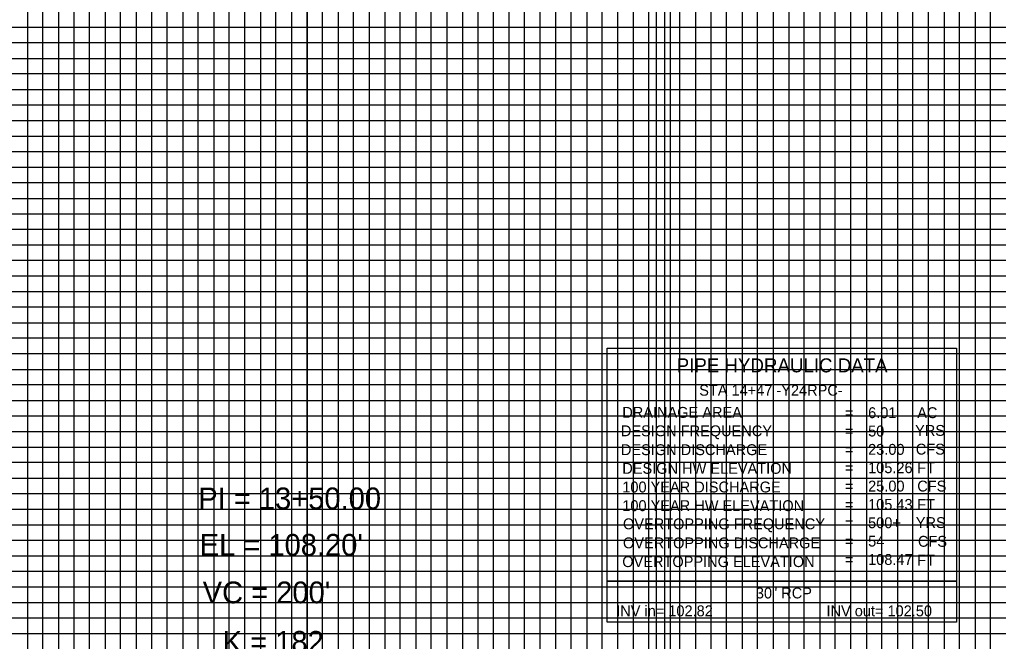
# Model space of a CAD drawing. Extents: x 2345490 to 2445302, y 465165 to 573888.
# Drawn here: x 2412152.8 to 2412467.8, y 528004.5 to 528204.5 of the extents above; entities that cross this region are included whole.
import ezdxf

# ---------------------------------------------------------------- set-up
doc = ezdxf.new("R2010")
doc.units = 0
for name, color, linetype in [('Old_Level_18', 7, 'Continuous'), ('Old_Level_2', 7, 'Continuous'), ('Old_Level_4', 7, 'Continuous'), ('Old_Level_41', 7, 'Continuous'), ('Old_Level_42', 7, 'Continuous'), ('Old_Level_43', 7, 'Continuous'), ('Old_Level_50', 7, 'Continuous'), ('Old_Level_51', 7, 'Continuous')]:
    doc.layers.add(name, color=color, linetype=linetype)

msp = doc.modelspace()

# ---------------------------------------------------------------- linework, layer by layer
at = {"layer": 'Old_Level_18'}
for points in [[(2412345.325, 528797.04275), (2410845.325, 528797.04275), (2410845.325, 527747.04275), (2412345.325, 527747.04275)], [(2413745.325, 528797.04275), (2412245.325, 528797.04275), (2412245.325, 527747.04275), (2413745.325, 527747.04275)]]:
    msp.add_lwpolyline(points, close=True, dxfattribs=at)
at = {"layer": 'Old_Level_4'}
for p, q in [((2412341.88392, 528098.90535), (2412454.38392, 528098.90535)), ((2412341.88392, 528023.90535), (2412341.88392, 528098.90535)), ((2412454.38392, 528098.90535), (2412454.38392, 528023.90535)), ((2412454.38392, 528023.90535), (2412341.88392, 528023.90535))]:
    msp.add_line(p, q, dxfattribs=at)
msp.add_lwpolyline([(2412341.88392, 528023.90535), (2412454.38392, 528023.90535), (2412454.38392, 528010.69035), (2412341.88392, 528010.69035)], close=True, dxfattribs=at)
at = {"layer": 'Old_Level_41'}
for points in [[(2412295.325, 528797.04275), (2412295.325, 527772.04275), (2412345.325, 527772.04275), (2412345.325, 528797.04275)], [(2412320.325, 527772.04275), (2412320.325, 528797.04275)], [(2412370.325, 528797.04275), (2412370.325, 527772.04275), (2412420.325, 527772.04275), (2412420.325, 528797.04275)], [(2412395.325, 528797.04275), (2412395.325, 527772.04275), (2412445.325, 527772.04275), (2412445.325, 528797.04275)], [(2412170.325, 528659.49275), (2412170.325, 527772.04275), (2412220.325, 527772.04275), (2412220.325, 528659.49275)], [(2412270.325, 528659.49275), (2412270.325, 527772.04275)], [(2412345.325, 528197.04275), (2410845.325, 528197.04275), (2410845.325, 528147.04275), (2412345.325, 528147.04275)], [(2413745.325, 528197.04275), (2412245.325, 528197.04275), (2412245.325, 528147.04275), (2413745.325, 528147.04275)], [(2412345.325, 528122.04275), (2410845.325, 528122.04275), (2410845.325, 528172.04275), (2412345.325, 528172.04275)], [(2413745.325, 528122.04275), (2412245.325, 528122.04275), (2412245.325, 528172.04275), (2413745.325, 528172.04275)], [(2412345.325, 528097.04275), (2410845.325, 528097.04275), (2410845.325, 528047.04275), (2412345.325, 528047.04275)], [(2413745.325, 528097.04275), (2412245.325, 528097.04275), (2412245.325, 528047.04275), (2413745.325, 528047.04275)], [(2412345.325, 528022.04275), (2410845.325, 528022.04275), (2410845.325, 528072.04275), (2412345.325, 528072.04275)], [(2413745.325, 528022.04275), (2412245.325, 528022.04275), (2412245.325, 528072.04275), (2413745.325, 528072.04275)]]:
    msp.add_lwpolyline(points, dxfattribs=at)
at = {"layer": 'Old_Level_42'}
for points in [[(2412195.325, 528659.49275), (2412195.325, 527772.04275), (2412245.325, 527772.04275), (2412245.325, 528659.49275)], [(2412295.325, 528659.49275), (2412295.325, 527772.04275), (2412345.325, 527772.04275)]]:
    msp.add_lwpolyline(points, dxfattribs=at)
at = {"layer": 'Old_Level_43'}
for points in [[(2412300.325, 528797.04275), (2412300.325, 527772.04275), (2412305.325, 527772.04275), (2412305.325, 528797.04275)], [(2412310.325, 528797.04275), (2412310.325, 527772.04275), (2412315.325, 527772.04275), (2412315.325, 528797.04275)], [(2412325.325, 528797.04275), (2412325.325, 527772.04275), (2412330.325, 527772.04275), (2412330.325, 528797.04275)], [(2412335.325, 528797.04275), (2412335.325, 527772.04275), (2412340.325, 527772.04275), (2412340.325, 528797.04275)], [(2412350.325, 528797.04275), (2412350.325, 527772.04275), (2412355.325, 527772.04275), (2412355.325, 528797.04275)], [(2412360.325, 528797.04275), (2412360.325, 527772.04275), (2412365.325, 527772.04275), (2412365.325, 528797.04275)], [(2412375.325, 528797.04275), (2412375.325, 527772.04275), (2412380.325, 527772.04275), (2412380.325, 528797.04275)], [(2412385.325, 528797.04275), (2412385.325, 527772.04275), (2412390.325, 527772.04275), (2412390.325, 528797.04275)], [(2412400.325, 528797.04275), (2412400.325, 527772.04275), (2412405.325, 527772.04275), (2412405.325, 528797.04275)], [(2412410.325, 528797.04275), (2412410.325, 527772.04275), (2412415.325, 527772.04275), (2412415.325, 528797.04275)], [(2412425.325, 528797.04275), (2412425.325, 527772.04275), (2412430.325, 527772.04275), (2412430.325, 528797.04275)], [(2412435.325, 528797.04275), (2412435.325, 527772.04275), (2412440.325, 527772.04275), (2412440.325, 528797.04275)], [(2412450.325, 528797.04275), (2412450.325, 527772.04275), (2412455.325, 527772.04275), (2412455.325, 528797.04275)], [(2412460.325, 527772.04275), (2412465.325, 527772.04275), (2412465.325, 528797.04275)], [(2412460.325, 528797.04275), (2412460.325, 527772.04275)], [(2412155.325, 528659.49275), (2412155.325, 527772.04275), (2412160.325, 527772.04275), (2412160.325, 528659.49275)], [(2412165.325, 528659.49275), (2412165.325, 527772.04275), (2412175.325, 527772.04275), (2412175.325, 528659.49275)], [(2412180.325, 528659.49275), (2412180.325, 527772.04275), (2412185.325, 527772.04275), (2412185.325, 528659.49275)], [(2412190.325, 528659.49275), (2412190.325, 527772.04275), (2412200.325, 527772.04275), (2412200.325, 528659.49275)], [(2412205.325, 528659.49275), (2412205.325, 527772.04275), (2412210.325, 527772.04275), (2412210.325, 528659.49275)], [(2412215.325, 528659.49275), (2412215.325, 527772.04275), (2412225.325, 527772.04275), (2412225.325, 528659.49275)], [(2412230.325, 528659.49275), (2412230.325, 527772.04275)], [(2412230.325, 527772.04275), (2412235.325, 527772.04275), (2412235.325, 528659.49275)], [(2412240.325, 528659.49275), (2412240.325, 527772.04275), (2412250.325, 527772.04275), (2412250.325, 528659.49275)], [(2412255.325, 528659.49275), (2412255.325, 527772.04275), (2412260.325, 527772.04275), (2412260.325, 528659.49275)], [(2412265.325, 528659.49275), (2412265.325, 527772.04275), (2412275.325, 527772.04275), (2412275.325, 528659.49275)], [(2412280.325, 528659.49275), (2412280.325, 527772.04275), (2412285.325, 527772.04275), (2412285.325, 528659.49275)], [(2412290.325, 528659.49275), (2412290.325, 527772.04275), (2412300.325, 527772.04275)], [(2412295.325, 528202.04275), (2410895.325, 528202.04275), (2410895.325, 528192.04275), (2412295.325, 528192.04275)], [(2413695.325, 528202.04275), (2412295.325, 528202.04275), (2412295.325, 528192.04275), (2413695.325, 528192.04275)], [(2412295.325, 528187.04275), (2410895.325, 528187.04275), (2410895.325, 528182.04275), (2412295.325, 528182.04275)], [(2413695.325, 528187.04275), (2412295.325, 528187.04275), (2412295.325, 528182.04275), (2413695.325, 528182.04275)], [(2412295.325, 528177.04275), (2410895.325, 528177.04275), (2410895.325, 528167.04275), (2412295.325, 528167.04275)], [(2413695.325, 528177.04275), (2412295.325, 528177.04275), (2412295.325, 528167.04275), (2413695.325, 528167.04275)], [(2412295.325, 528162.04275), (2410895.325, 528162.04275), (2410895.325, 528157.04275), (2412295.325, 528157.04275)], [(2413695.325, 528162.04275), (2412295.325, 528162.04275), (2412295.325, 528157.04275), (2413695.325, 528157.04275)], [(2412295.325, 528152.04275), (2410895.325, 528152.04275), (2410895.325, 528142.04275), (2412295.325, 528142.04275)], [(2413695.325, 528152.04275), (2412295.325, 528152.04275), (2412295.325, 528142.04275), (2413695.325, 528142.04275)], [(2412295.325, 528137.04275), (2410895.325, 528137.04275), (2410895.325, 528132.04275), (2412295.325, 528132.04275)], [(2413695.325, 528137.04275), (2412295.325, 528137.04275), (2412295.325, 528132.04275), (2413695.325, 528132.04275)], [(2412295.325, 528127.04275), (2410895.325, 528127.04275), (2410895.325, 528117.04275), (2412295.325, 528117.04275)], [(2413695.325, 528127.04275), (2412295.325, 528127.04275), (2412295.325, 528117.04275), (2413695.325, 528117.04275)], [(2412295.325, 528112.04275), (2410895.325, 528112.04275), (2410895.325, 528107.04275), (2412295.325, 528107.04275)], [(2413695.325, 528112.04275), (2412295.325, 528112.04275), (2412295.325, 528107.04275), (2413695.325, 528107.04275)], [(2412295.325, 528102.04275), (2410895.325, 528102.04275), (2410895.325, 528092.04275), (2412295.325, 528092.04275)], [(2413695.325, 528102.04275), (2412295.325, 528102.04275), (2412295.325, 528092.04275), (2413695.325, 528092.04275)], [(2412295.325, 528087.04275), (2410895.325, 528087.04275), (2410895.325, 528082.04275), (2412295.325, 528082.04275)], [(2413695.325, 528087.04275), (2412295.325, 528087.04275), (2412295.325, 528082.04275), (2413695.325, 528082.04275)], [(2412295.325, 528077.04275), (2410895.325, 528077.04275), (2410895.325, 528067.04275), (2412295.325, 528067.04275)], [(2413695.325, 528077.04275), (2412295.325, 528077.04275), (2412295.325, 528067.04275), (2413695.325, 528067.04275)], [(2412295.325, 528062.04275), (2410895.325, 528062.04275), (2410895.325, 528057.04275), (2412295.325, 528057.04275)], [(2413695.325, 528062.04275), (2412295.325, 528062.04275), (2412295.325, 528057.04275), (2413695.325, 528057.04275)], [(2412295.325, 528052.04275), (2410895.325, 528052.04275), (2410895.325, 528042.04275), (2412295.325, 528042.04275)], [(2413695.325, 528052.04275), (2412295.325, 528052.04275), (2412295.325, 528042.04275), (2413695.325, 528042.04275)], [(2412295.325, 528037.04275), (2410895.325, 528037.04275), (2410895.325, 528032.04275), (2412295.325, 528032.04275)], [(2413695.325, 528037.04275), (2412295.325, 528037.04275), (2412295.325, 528032.04275), (2413695.325, 528032.04275)], [(2412295.325, 528027.04275), (2410895.325, 528027.04275), (2410895.325, 528017.04275), (2412295.325, 528017.04275)], [(2413695.325, 528027.04275), (2412295.325, 528027.04275), (2412295.325, 528017.04275), (2413695.325, 528017.04275)], [(2412295.325, 528012.04275), (2410895.325, 528012.04275), (2410895.325, 528007.04275), (2412295.325, 528007.04275)], [(2413695.325, 528012.04275), (2412295.325, 528012.04275), (2412295.325, 528007.04275), (2413695.325, 528007.04275)]]:
    msp.add_lwpolyline(points, dxfattribs=at)
at = {"layer": 'Old_Level_50'}
msp.add_lwpolyline([(2412357.825, 528799.59275), (2410691.325, 528799.59275), (2410691.325, 527744.49275), (2412357.825, 527744.49275)], close=True, dxfattribs=at)
at = {"layer": 'Old_Level_51'}
msp.add_lwpolyline([(2412362.325, 528822.04275), (2410678.325, 528822.04275), (2410678.325, 527722.04275), (2412362.325, 527722.04275)], close=True, dxfattribs=at)

# ---------------------------------------------------------------- texts
at = {"layer": 'Old_Level_2'}
for s, height, p in [('PI = 13+50.00', 7.0000005, (2412210.325, 528047.043)), ("EL = 108.20'", 7.0000005, (2412210.785, 528032.10425)), ("VC = 200'", 7.000001, (2412211.74925, 528016.80375)), ('K = 182', 7.000001, (2412218.18825, 528000.897))]:
    msp.add_text(s, height=height, dxfattribs=at).set_placement(p)
at = {"layer": 'Old_Level_4'}
for s, height, p in [('PIPE HYDRAULIC DATA', 4.49985, (2412364.28392, 528091.08035)), ('STA 14+47 -Y24RPC-', 3.4998, (2412371.53742, 528083.5801)), ('DRAINAGE AREA', 3.49995, (2412346.78392, 528076.45535)), ('=        ', 3.49995, (2412418.43392, 528076.35535)), ('6.01', 3.49995, (2412425.89442, 528076.35485)), ('AC', 3.49995, (2412441.70892, 528076.35535)), ('DESIGN FREQUENCY', 3.49995, (2412346.33392, 528070.53035)), ('=        ', 3.49995, (2412418.43392, 528070.45535)), ('50', 3.49995, (2412425.89442, 528070.4551)), ('YRS', 3.49995, (2412441.00892, 528070.65535)), ('DESIGN DISCHARGE', 3.49995, (2412346.33392, 528064.45535)), ('=        ', 3.49995, (2412418.43392, 528064.55535)), ('23.00', 3.49995, (2412425.89442, 528064.5551)), ('CFS', 3.49995, (2412441.23392, 528064.63035)), ('DESIGN HW ELEVATION', 3.49995, (2412346.78392, 528058.45535)), ('=        ', 3.49995, (2412418.43392, 528058.65535)), ('105.26', 3.49995, (2412425.89442, 528058.6551)), ('FT', 3.49995, (2412441.70892, 528058.65535)), ('100 YEAR DISCHARGE', 3.49995, (2412346.78392, 528052.45535)), ('=        ', 3.49995, (2412418.43392, 528052.75535)), ('25.00', 3.49995, (2412425.89442, 528052.7551)), ('CFS', 3.49995, (2412441.70892, 528052.75535)), ('105.43', 3.49995, (2412425.89442, 528046.8551)), ('FT', 3.49995, (2412441.70892, 528046.85535)), ('100 YEAR HW ELEVATION', 3.49995, (2412346.78392, 528046.45535)), ('=        ', 3.49995, (2412418.43392, 528046.85535)), ('OVERTOPPING FREQUENCY', 3.49995, (2412347.00892, 528040.60535)), ('500+', 3.49995, (2412425.89442, 528040.95535)), ('YRS', 3.49995, (2412441.23392, 528041.00535)), ('=        ', 3.49995, (2412418.43392, 528040.95535)), ('OVERTOPPING DISCHARGE', 3.49995, (2412347.00892, 528034.48035)), ('54', 3.49995, (2412425.89442, 528035.05535)), ('CFS', 3.49995, (2412441.93392, 528034.98035)), ('=        ', 3.49995, (2412418.43392, 528035.05535)), ('OVERTOPPING ELEVATION', 3.49995, (2412346.78392, 528028.45535)), ('=        ', 3.49995, (2412418.43392, 528029.15535)), ('108.47', 3.49995, (2412425.89442, 528029.15535)), ('FT', 3.49995, (2412441.70892, 528028.95535)), ('30" RCP', 3.4998, (2412389.76792, 528018.3646)), ('INV in= 102.82', 3.4998, (2412344.81642, 528012.61735)), ('INV out= 102.50', 3.4998, (2412412.49317, 528012.61735))]:
    msp.add_text(s, height=height, dxfattribs=at).set_placement(p)

doc.saveas('drawing.dxf')
